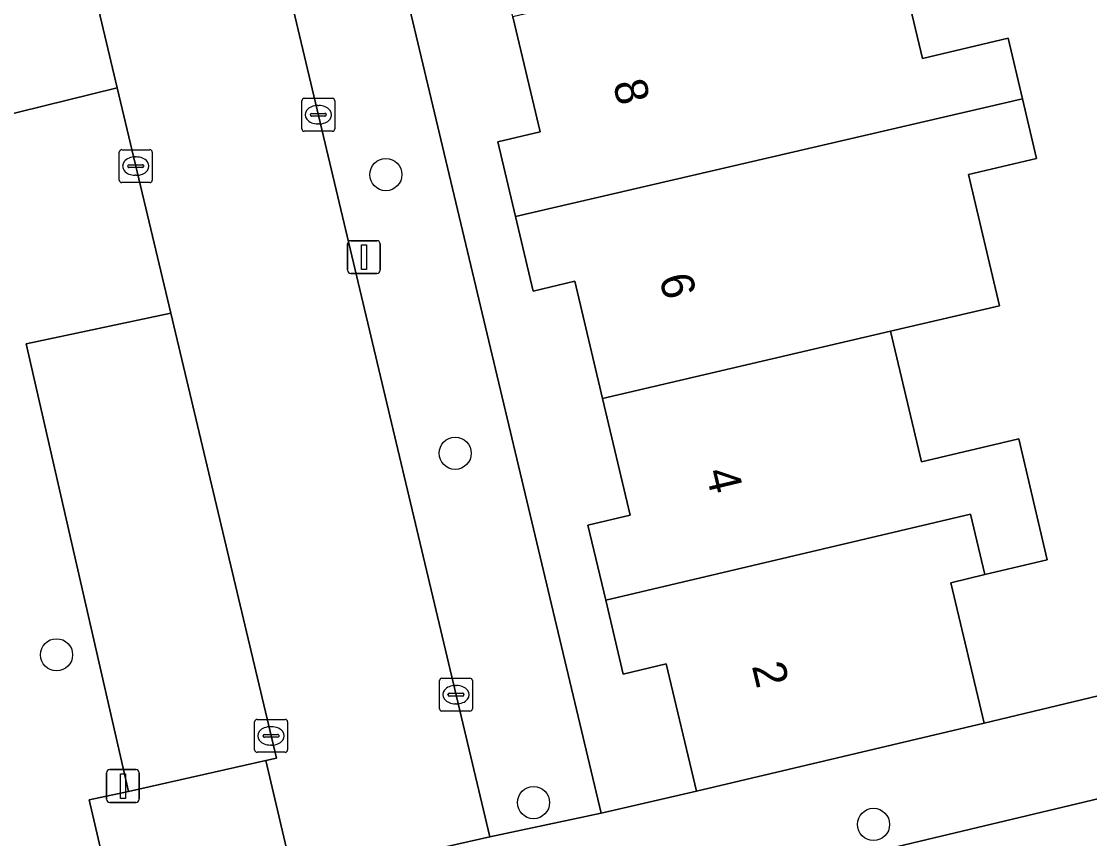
# Model space of a CAD drawing. Extents: x 158031 to 159244, y 380104 to 381214.
# Drawn here: x 158418.58 to 158451.04, y 380846.95 to 380871.8 of the extents above; entities that cross this region are included whole.
import ezdxf

# ---------------------------------------------------------------- set-up
doc = ezdxf.new("R2010")
doc.units = 0
for name, color, linetype in [('IMGEO_Boom', 7, 'Continuous'), ('IMGEO_Erf', 7, 'Continuous'), ('IMGEO_Groenvoorziening', 7, 'Continuous'), ('IMGEO_Kolk', 7, 'Continuous'), ('IMGEO_Lichtmast', 7, 'Continuous'), ('IMGEO_Pand', 7, 'Continuous'), ('IMGEO_Pand_nummerreeks', 7, 'Continuous'), ('IMGEO_Parkeervlak_open', 7, 'Continuous'), ('IMGEO_Rijbaan_lokaal_open', 7, 'Continuous'), ('IMGEO_Voetpad_open', 7, 'Continuous')]:
    doc.layers.add(name, color=color, linetype=linetype)

msp = doc.modelspace()

# ---------------------------------------------------------------- linework, layer by layer
at = {"layer": 'IMGEO_Boom'}
for centre in [(158429.653, 380867.142), (158431.761, 380858.669), (158419.646, 380852.542), (158434.141, 380848.047), (158444.473, 380847.384)]:
    msp.add_circle(centre, 0.489, dxfattribs=at)
at = {"layer": 'IMGEO_Erf'}
msp.add_lwpolyline([(158431.285, 380890.005), (158426.409, 380888.878), (158436.196, 380847.728), (158439.088, 380848.395), (158438.174, 380852.262), (158436.866, 380851.953), (158436.334, 380854.203), (158435.795, 380856.483), (158437.076, 380856.786), (158436.237, 380860.337), (158435.395, 380863.898), (158434.131, 380863.599), (158433.596, 380865.863), (158433.057, 380868.143), (158434.341, 380868.447), (158433.516, 380871.938), (158432.689, 380875.438), (158431.441, 380875.143), (158430.868, 380877.569), (158430.352, 380879.752), (158431.542, 380880.034), (158430.643, 380883.839), (158432.631, 380884.309)], close=True, dxfattribs=at)
msp.add_lwpolyline([(158445.013, 380874.672), (158445.958, 380870.671), (158448.565, 380871.287), (158449, 380869.445), (158449.428, 380867.635), (158447.359, 380867.146), (158448.303, 380863.154), (158444.993, 380862.381), (158445.932, 380858.409), (158448.884, 380859.107), (158449.754, 380855.426), (158447.857, 380854.978), (158446.822, 380854.733), (158447.832, 380850.462), (158455.017, 380852.184), (158453.591, 380858.219), (158456.496, 380858.906), (158449.604, 380888.332)], dxfattribs=at)
at = {"layer": 'IMGEO_Groenvoorziening'}
msp.add_lwpolyline([(158426.008, 380849.326), (158421.836, 380848.384), (158420.64, 380848.128), (158421.532, 380844.298), (158426.87, 380845.655)], close=True, dxfattribs=at)
at = {"layer": 'IMGEO_Kolk'}
for p, q in [((158427.099, 380868.535), (158427.099, 380869.387)), ((158427.174, 380869.461), (158428.026, 380869.461)), ((158427.587, 380869.241), (158427.612, 380869.241)), ((158428.1, 380869.387), (158428.1, 380868.535)), ((158427.358, 380868.955), (158427.358, 380868.967)), ((158427.796, 380868.918), (158427.398, 380868.918)), ((158427.401, 380869.004), (158427.799, 380869.004)), ((158427.842, 380868.967), (158427.842, 380868.955)), ((158427.61, 380868.681), (158427.585, 380868.681)), ((158428.026, 380868.461), (158427.174, 380868.461)), ((158421.628, 380867.9), (158422.48, 380867.9)), ((158421.553, 380866.974), (158421.553, 380867.826)), ((158422.041, 380867.68), (158422.066, 380867.68)), ((158422.554, 380867.826), (158422.554, 380866.974)), ((158421.812, 380867.394), (158421.812, 380867.406)), ((158422.25, 380867.357), (158421.852, 380867.357)), ((158421.855, 380867.443), (158422.253, 380867.443)), ((158422.296, 380867.406), (158422.296, 380867.394)), ((158422.064, 380867.12), (158422.039, 380867.12)), ((158422.48, 380866.9), (158421.628, 380866.9)), ((158431.282, 380850.903), (158431.282, 380851.755)), ((158431.357, 380851.829), (158432.209, 380851.829)), ((158432.283, 380851.755), (158432.283, 380850.903)), ((158431.541, 380851.323), (158431.541, 380851.335)), ((158431.584, 380851.372), (158431.982, 380851.372)), ((158431.77, 380851.609), (158431.795, 380851.609)), ((158432.025, 380851.335), (158432.025, 380851.323)), ((158431.979, 380851.286), (158431.581, 380851.286)), ((158431.793, 380851.049), (158431.768, 380851.049)), ((158432.209, 380850.829), (158431.357, 380850.829)), ((158425.664, 380849.65), (158425.664, 380850.502)), ((158425.739, 380850.576), (158426.591, 380850.576)), ((158426.152, 380850.356), (158426.177, 380850.356)), ((158426.665, 380850.502), (158426.665, 380849.65)), ((158425.923, 380850.07), (158425.923, 380850.082)), ((158426.361, 380850.033), (158425.963, 380850.033)), ((158425.966, 380850.119), (158426.364, 380850.119)), ((158426.407, 380850.082), (158426.407, 380850.07)), ((158426.175, 380849.796), (158426.15, 380849.796)), ((158426.591, 380849.576), (158425.739, 380849.576))]:
    msp.add_line(p, q, dxfattribs=at)
for points in [[(158427.099, 380868.535), (158427.099, 380869.387)], [(158427.174, 380869.461), (158428.026, 380869.461)], [(158428.1, 380869.387), (158428.1, 380868.535)], [(158428.026, 380868.461), (158427.174, 380868.461)], [(158421.628, 380867.9), (158422.48, 380867.9)], [(158421.553, 380866.974), (158421.553, 380867.826)], [(158422.554, 380867.826), (158422.554, 380866.974)], [(158422.48, 380866.9), (158421.628, 380866.9)], [(158431.282, 380850.903), (158431.282, 380851.755)], [(158431.357, 380851.829), (158432.209, 380851.829)], [(158432.283, 380851.755), (158432.283, 380850.903)], [(158432.209, 380850.829), (158431.357, 380850.829)], [(158425.664, 380849.65), (158425.664, 380850.502)], [(158425.739, 380850.576), (158426.591, 380850.576)], [(158426.665, 380850.502), (158426.665, 380849.65)], [(158426.591, 380849.576), (158425.739, 380849.576)]]:
    msp.add_lwpolyline(points, dxfattribs=at)
for centre, radius, start, end in [((158427.176, 380869.385), 0.0765, 91.552, 178.448), ((158427.176, 380869.385), 0.0765, 91.552, 178.448), ((158428.024, 380869.385), 0.0765, 1.552, 88.448), ((158428.024, 380869.385), 0.0765, 1.552, 88.448), ((158427.398, 380868.964), 0.0403, 85.8775, 175.7526), ((158427.395, 380868.954), 0.0366, 178.938, 274.7102), ((158427.799, 380868.961), 0.043, 264.8664, 352.4533), ((158427.803, 380868.966), 0.0386, 1.7309, 96.639), ((158427.176, 380868.537), 0.0765, 181.552, 268.448), ((158427.176, 380868.537), 0.0765, 181.552, 268.448), ((158428.024, 380868.537), 0.0765, 271.552, 358.448), ((158428.024, 380868.537), 0.0765, 271.552, 358.448), ((158421.63, 380867.824), 0.0765, 91.552, 178.448), ((158421.63, 380867.824), 0.0765, 91.552, 178.448), ((158422.478, 380867.824), 0.0765, 1.552, 88.448), ((158422.478, 380867.824), 0.0765, 1.552, 88.448), ((158421.852, 380867.403), 0.0403, 85.8775, 175.7526), ((158421.849, 380867.393), 0.0366, 178.938, 274.7102), ((158422.253, 380867.4), 0.043, 264.8664, 352.4533), ((158422.257, 380867.405), 0.0386, 1.7309, 96.639), ((158421.63, 380866.976), 0.0765, 181.552, 268.448), ((158421.63, 380866.976), 0.0765, 181.552, 268.448), ((158422.478, 380866.976), 0.0765, 271.552, 358.448), ((158422.478, 380866.976), 0.0765, 271.552, 358.448), ((158431.359, 380851.753), 0.0765, 91.552, 178.448), ((158431.359, 380851.753), 0.0765, 91.552, 178.448), ((158432.207, 380851.753), 0.0765, 1.552, 88.448), ((158432.207, 380851.753), 0.0765, 1.552, 88.448), ((158431.581, 380851.332), 0.0403, 85.8775, 175.7526), ((158431.578, 380851.322), 0.0366, 178.938, 274.7102), ((158431.982, 380851.329), 0.043, 264.8664, 352.4533), ((158431.986, 380851.334), 0.0386, 1.7309, 96.639), ((158431.359, 380850.905), 0.0765, 181.552, 268.448), ((158431.359, 380850.905), 0.0765, 181.552, 268.448), ((158432.207, 380850.905), 0.0765, 271.552, 358.448), ((158432.207, 380850.905), 0.0765, 271.552, 358.448), ((158425.741, 380850.5), 0.0765, 91.552, 178.448), ((158425.741, 380850.5), 0.0765, 91.552, 178.448), ((158426.589, 380850.5), 0.0765, 1.552, 88.448), ((158426.589, 380850.5), 0.0765, 1.552, 88.448), ((158425.963, 380850.079), 0.0403, 85.8775, 175.7526), ((158425.96, 380850.069), 0.0366, 178.938, 274.7102), ((158426.364, 380850.076), 0.043, 264.8664, 352.4533), ((158426.368, 380850.081), 0.0386, 1.7309, 96.639), ((158425.741, 380849.652), 0.0765, 181.552, 268.448), ((158425.741, 380849.652), 0.0765, 181.552, 268.448), ((158426.589, 380849.652), 0.0765, 271.552, 358.448), ((158426.589, 380849.652), 0.0765, 271.552, 358.448)]:
    msp.add_arc(centre, radius, start, end, dxfattribs=at)
for centre, major_axis, ratio, start_param, end_param in [((158427.586, 380868.961), (-0.387, 0.002), 0.722429, 4.712389, 7.853982), ((158427.611, 380868.961), (-0.39, 0.002), 0.717154, 1.570796, 4.712389), ((158422.04, 380867.4), (-0.387, 0.002), 0.722429, 4.712389, 7.853982), ((158422.065, 380867.4), (-0.39, 0.002), 0.717154, 1.570796, 4.712389), ((158431.769, 380851.329), (-0.387, 0.002), 0.722429, 4.712389, 7.853982), ((158431.794, 380851.329), (-0.39, 0.002), 0.717154, 1.570796, 4.712389), ((158426.151, 380850.076), (-0.387, 0.002), 0.722429, 4.712389, 7.853982), ((158426.176, 380850.076), (-0.39, 0.002), 0.717154, 1.570796, 4.712389)]:
    msp.add_ellipse(centre, major_axis=major_axis, ratio=ratio, start_param=start_param, end_param=end_param, dxfattribs=at)
at = {"layer": 'IMGEO_Lichtmast'}
for p, q in [((158428.491, 380864.233), (158428.491, 380865.033)), ((158428.491, 380865.033), (158428.491, 380864.233)), ((158428.591, 380865.133), (158429.381, 380865.133)), ((158429.381, 380865.133), (158428.591, 380865.133)), ((158429.481, 380865.033), (158429.481, 380864.233)), ((158429.481, 380864.233), (158429.481, 380865.033)), ((158429.381, 380864.133), (158428.591, 380864.133)), ((158428.591, 380864.133), (158429.381, 380864.133)), ((158421.268, 380849.05), (158422.058, 380849.05)), ((158422.058, 380849.05), (158421.268, 380849.05)), ((158421.168, 380848.15), (158421.168, 380848.95)), ((158421.168, 380848.95), (158421.168, 380848.15)), ((158422.158, 380848.95), (158422.158, 380848.15)), ((158422.158, 380848.15), (158422.158, 380848.95)), ((158422.058, 380848.05), (158421.268, 380848.05)), ((158421.268, 380848.05), (158422.058, 380848.05))]:
    msp.add_line(p, q, dxfattribs=at)
for points in [[(158428.911, 380865.008), (158429.061, 380865.008), (158429.061, 380864.258), (158428.911, 380864.258), (158428.911, 380865.008)], [(158421.588, 380848.925), (158421.738, 380848.925), (158421.738, 380848.175), (158421.588, 380848.175), (158421.588, 380848.925)]]:
    msp.add_lwpolyline(points, dxfattribs=at)
for centre, start, end in [((158428.591, 380865.033), 90, 180), ((158428.591, 380865.033), 90, 180), ((158429.381, 380865.033), 0, 90), ((158429.381, 380865.033), 360, 90), ((158428.591, 380864.233), 180, 270), ((158428.591, 380864.233), 180, 270), ((158429.381, 380864.233), 270, 0), ((158429.381, 380864.233), 270, 0), ((158421.268, 380848.95), 90, 180), ((158421.268, 380848.95), 90, 180), ((158422.058, 380848.95), 0, 90), ((158422.058, 380848.95), 360, 90), ((158421.268, 380848.15), 180, 270), ((158421.268, 380848.15), 180, 270), ((158422.058, 380848.15), 270, 0), ((158422.058, 380848.15), 270, 0)]:
    msp.add_arc(centre, 0.1, start, end, dxfattribs=at)
at = {"layer": 'IMGEO_Pand'}
for points in [[(158448.565, 380871.287), (158445.958, 380870.671), (158445.013, 380874.672), (158442.246, 380874.014), (158433.516, 380871.938), (158434.341, 380868.447), (158433.057, 380868.143), (158433.596, 380865.863), (158449, 380869.445)], [(158447.359, 380867.146), (158449.428, 380867.635), (158449, 380869.445), (158433.596, 380865.863), (158434.131, 380863.599), (158435.395, 380863.898), (158436.237, 380860.337), (158444.993, 380862.381), (158448.303, 380863.154)], [(158436.237, 380860.337), (158437.076, 380856.786), (158435.795, 380856.483), (158436.334, 380854.203), (158447.424, 380856.817), (158447.857, 380854.978), (158449.754, 380855.426), (158448.884, 380859.107), (158445.932, 380858.409), (158444.993, 380862.381)], [(158436.334, 380854.203), (158436.866, 380851.953), (158438.174, 380852.262), (158439.088, 380848.395), (158447.832, 380850.462), (158446.822, 380854.733), (158447.857, 380854.978), (158447.424, 380856.817)]]:
    msp.add_lwpolyline(points, close=True, dxfattribs=at)
at = {"layer": 'IMGEO_Parkeervlak_open'}
for points in [[(158408.671, 380903.573), (158417.003, 380868.676), (158421.49, 380869.778), (158413.211, 380904.66), (158412.805, 380904.563)], [(158421.836, 380848.384), (158426.008, 380849.326), (158426.327, 380849.398), (158423.115, 380862.932), (158418.721, 380861.995)]]:
    msp.add_lwpolyline(points, close=True, dxfattribs=at)
at = {"layer": 'IMGEO_Rijbaan_lokaal_open'}
for points in [[(158422.216, 380891.65), (158450.904, 380898.43), (158446.846, 380916.284), (158412.391, 380908.116), (158412.316, 380908.434), (158411.93, 380908.345), (158412.805, 380904.563), (158413.211, 380904.66), (158421.49, 380869.778), (158423.115, 380862.932), (158426.327, 380849.398), (158426.008, 380849.326), (158426.87, 380845.655), (158427.196, 380845.738), (158432.809, 380847.002)], [(158382.955, 380824.821), (158384.586, 380825.186), (158420.125, 380833.689), (158426.859, 380835.28), (158434.542, 380837.096), (158465.626, 380844.441), (158469.788, 380845.423), (158468.191, 380852.193), (158458.51, 380849.883), (158455.24, 380849.102), (158434.124, 380844.068), (158427.688, 380842.533), (158381.334, 380831.623)]]:
    msp.add_lwpolyline(points, close=True, dxfattribs=at)
at = {"layer": 'IMGEO_Voetpad_open'}
msp.add_lwpolyline([(158449.686, 380894.322), (158449.493, 380895.139), (158455.639, 380896.592), (158455.388, 380897.693), (158454.373, 380900.966), (158453.959, 380902.708), (158450.525, 380917.157), (158446.846, 380916.284), (158450.904, 380898.43), (158422.216, 380891.65), (158432.809, 380847.002), (158436.196, 380847.728), (158426.409, 380888.878), (158431.285, 380890.005), (158434.114, 380890.674), (158436.943, 380891.342), (158439.772, 380892.011), (158442.602, 380892.68), (158445.431, 380893.348), (158448.26, 380894.017)], close=True, dxfattribs=at)
for points in [[(158417.391, 380843.287), (158421.532, 380844.298), (158420.64, 380848.128), (158421.836, 380848.384), (158418.721, 380861.995), (158423.115, 380862.932), (158421.49, 380869.778), (158417.003, 380868.676)], [(158380.219, 380831.378), (158381.334, 380831.623), (158427.688, 380842.533), (158434.124, 380844.068), (158455.24, 380849.102), (158458.51, 380849.883), (158468.191, 380852.193), (158470.875, 380852.834), (158500, 380859.786), (158501.877, 380860.234), (158519.469, 380864.387)], [(158500, 380862.796), (158459.414, 380853.223), (158457.923, 380852.871), (158455.017, 380852.184), (158447.832, 380850.462), (158439.088, 380848.395), (158436.196, 380847.728), (158432.809, 380847.002), (158427.196, 380845.738), (158426.87, 380845.655), (158421.532, 380844.298), (158417.391, 380843.287), (158378.748, 380834.154)]]:
    msp.add_lwpolyline(points, dxfattribs=at)

# ---------------------------------------------------------------- texts
at = {"layer": 'IMGEO_Pand_nummerreeks'}
for s, rotation, p in [('8', 283.4013, (158436.55, 380869.919)), ('6', 283.4013, (158437.956, 380864.015)), ('4', 283.4016, (158439.364, 380858.108)), ('2', 283.4016, (158440.771, 380852.203))]:
    msp.add_text(s, height=1, rotation=rotation, dxfattribs=at).set_placement(p)

doc.saveas('drawing.dxf')
